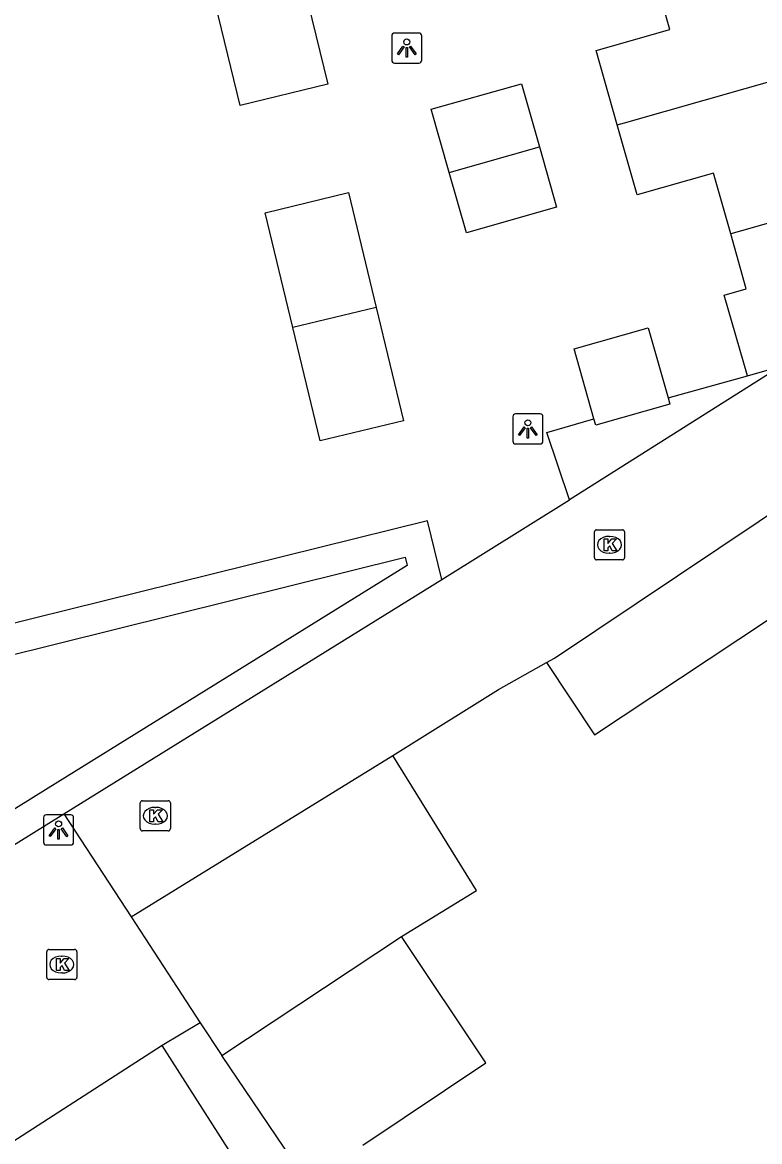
# Model space of a CAD drawing. Extents: x 159718 to 160783, y 383290 to 384030.
# Drawn here: x 160254.01 to 160278.43, y 383498.21 to 383535.3 of the extents above; entities that cross this region are included whole.
import ezdxf

# ---------------------------------------------------------------- set-up
doc = ezdxf.new("R2010")
doc.units = 0
for name, color, linetype in [('IMGEO_Haag', 7, 'Continuous'), ('IMGEO_Kolk', 7, 'Continuous'), ('IMGEO_Lichtpunt', 7, 'Continuous'), ('IMGEO_Pand', 7, 'Continuous'), ('IMGEO_Rijbaan_lokaal_open', 7, 'Continuous'), ('IMGEO_Voetpad_open', 7, 'Continuous')]:
    doc.layers.add(name, color=color, linetype=linetype)

msp = doc.modelspace()

# ---------------------------------------------------------------- linework, layer by layer
at = {"layer": 'IMGEO_Haag'}
for points in [[(160267.896, 383516.836), (160267.426, 383518.786), (160242.449, 383512.59)], [(160245.504, 383504.484), (160244.493, 383508.481), (160243.659, 383511.86), (160266.69, 383517.573), (160266.754, 383517.304), (160254.857, 383509.921), (160249.611, 383506.665), (160248.856, 383506.222), (160245.504, 383504.484)]]:
    msp.add_lwpolyline(points, dxfattribs=at)
at = {"layer": 'IMGEO_Kolk'}
for p, q in [((160272.953, 383517.56), (160272.953, 383518.412)), ((160273.028, 383518.486), (160273.88, 383518.486)), ((160273.954, 383518.412), (160273.954, 383517.56)), ((160273.441, 383518.266), (160273.466, 383518.266)), ((160273.464, 383517.706), (160273.439, 383517.706)), ((160273.88, 383517.486), (160273.028, 383517.486)), ((160257.911, 383508.58), (160257.911, 383509.432)), ((160257.986, 383509.506), (160258.838, 383509.506)), ((160258.912, 383509.432), (160258.912, 383508.58)), ((160258.399, 383509.286), (160258.424, 383509.286)), ((160258.422, 383508.726), (160258.397, 383508.726)), ((160258.838, 383508.506), (160257.986, 383508.506)), ((160254.886, 383504.577), (160255.738, 383504.577)), ((160254.811, 383503.651), (160254.811, 383504.503)), ((160255.299, 383504.357), (160255.324, 383504.357)), ((160255.812, 383504.503), (160255.812, 383503.651)), ((160255.738, 383503.577), (160254.886, 383503.577)), ((160255.322, 383503.797), (160255.297, 383503.797))]:
    msp.add_line(p, q, dxfattribs=at)
for points in [[(160272.953, 383517.56), (160272.953, 383518.412)], [(160273.028, 383518.486), (160273.88, 383518.486)], [(160273.954, 383518.412), (160273.954, 383517.56)], [(160273.274, 383518.186), (160273.397, 383518.186), (160273.397, 383518.035), (160273.527, 383518.186), (160273.691, 383518.186), (160273.545, 383518.035), (160273.698, 383517.786), (160273.546, 383517.786), (160273.461, 383517.95), (160273.397, 383517.883), (160273.397, 383517.786), (160273.274, 383517.786), (160273.274, 383518.186)], [(160273.88, 383517.486), (160273.028, 383517.486)], [(160257.911, 383508.58), (160257.911, 383509.432)], [(160257.986, 383509.506), (160258.838, 383509.506)], [(160258.912, 383509.432), (160258.912, 383508.58)], [(160258.232, 383509.206), (160258.355, 383509.206), (160258.355, 383509.055), (160258.485, 383509.206), (160258.649, 383509.206), (160258.503, 383509.055), (160258.656, 383508.806), (160258.504, 383508.806), (160258.419, 383508.97), (160258.355, 383508.903), (160258.355, 383508.806), (160258.232, 383508.806), (160258.232, 383509.206)], [(160258.838, 383508.506), (160257.986, 383508.506)], [(160254.886, 383504.577), (160255.738, 383504.577)], [(160254.811, 383503.651), (160254.811, 383504.503)], [(160255.132, 383504.277), (160255.255, 383504.277), (160255.255, 383504.126), (160255.385, 383504.277), (160255.549, 383504.277), (160255.403, 383504.126), (160255.556, 383503.877), (160255.404, 383503.877), (160255.319, 383504.041), (160255.255, 383503.974), (160255.255, 383503.877), (160255.132, 383503.877), (160255.132, 383504.277)], [(160255.812, 383504.503), (160255.812, 383503.651)], [(160255.738, 383503.577), (160254.886, 383503.577)]]:
    msp.add_lwpolyline(points, dxfattribs=at)
for centre, start, end in [((160273.03, 383518.41), 91.552, 178.448), ((160273.03, 383518.41), 91.552, 178.448), ((160273.878, 383518.41), 1.552, 88.448), ((160273.878, 383518.41), 1.552, 88.448), ((160273.03, 383517.562), 181.552, 268.448), ((160273.03, 383517.562), 181.552, 268.448), ((160273.878, 383517.562), 271.552, 358.448), ((160273.878, 383517.562), 271.552, 358.448), ((160257.988, 383509.43), 91.552, 178.448), ((160257.988, 383509.43), 91.552, 178.448), ((160258.836, 383509.43), 1.552, 88.448), ((160258.836, 383509.43), 1.552, 88.448), ((160257.988, 383508.582), 181.552, 268.448), ((160257.988, 383508.582), 181.552, 268.448), ((160258.836, 383508.582), 271.552, 358.448), ((160258.836, 383508.582), 271.552, 358.448), ((160254.888, 383504.501), 91.552, 178.448), ((160254.888, 383504.501), 91.552, 178.448), ((160255.736, 383504.501), 1.552, 88.448), ((160255.736, 383504.501), 1.552, 88.448), ((160254.888, 383503.653), 181.552, 268.448), ((160254.888, 383503.653), 181.552, 268.448), ((160255.736, 383503.653), 271.552, 358.448), ((160255.736, 383503.653), 271.552, 358.448)]:
    msp.add_arc(centre, 0.0765, start, end, dxfattribs=at)
for centre, major_axis, ratio, start_param, end_param in [((160273.44, 383517.986), (-0.387, 0.002), 0.722429, 4.712389, 7.853982), ((160273.465, 383517.986), (-0.39, 0.002), 0.717154, 1.570796, 4.712389), ((160258.398, 383509.006), (-0.387, 0.002), 0.722429, 4.712389, 7.853982), ((160258.423, 383509.006), (-0.39, 0.002), 0.717154, 1.570796, 4.712389), ((160255.298, 383504.077), (-0.387, 0.002), 0.722429, 4.712389, 7.853982), ((160255.323, 383504.077), (-0.39, 0.002), 0.717154, 1.570796, 4.712389)]:
    msp.add_ellipse(centre, major_axis=major_axis, ratio=ratio, start_param=start_param, end_param=end_param, dxfattribs=at)
at = {"layer": 'IMGEO_Lichtpunt'}
for p, q in [((160266.24, 383534.853), (160266.24, 383534.046)), ((160266.24, 383534.853), (160266.24, 383534.046)), ((160267.142, 383534.948), (160266.334, 383534.948)), ((160267.142, 383534.948), (160266.334, 383534.948)), ((160267.236, 383534.046), (160267.236, 383534.853)), ((160267.236, 383534.046), (160267.236, 383534.853)), ((160266.334, 383533.952), (160267.142, 383533.952)), ((160266.334, 383533.952), (160267.142, 383533.952)), ((160270.252, 383522.231), (160270.252, 383521.424)), ((160270.252, 383522.231), (160270.252, 383521.424)), ((160271.154, 383522.326), (160270.346, 383522.326)), ((160271.154, 383522.326), (160270.346, 383522.326)), ((160271.248, 383521.424), (160271.248, 383522.231)), ((160271.248, 383521.424), (160271.248, 383522.231)), ((160270.346, 383521.33), (160271.154, 383521.33)), ((160270.346, 383521.33), (160271.154, 383521.33)), ((160255.608, 383509.036), (160254.8, 383509.036)), ((160255.608, 383509.036), (160254.8, 383509.036)), ((160254.706, 383508.941), (160254.706, 383508.134)), ((160254.706, 383508.941), (160254.706, 383508.134)), ((160255.702, 383508.134), (160255.702, 383508.941)), ((160255.702, 383508.134), (160255.702, 383508.941)), ((160254.8, 383508.04), (160255.608, 383508.04)), ((160254.8, 383508.04), (160255.608, 383508.04))]:
    msp.add_line(p, q, dxfattribs=at)
for points in [[(160266.614, 383534.517), (160266.653, 383534.489), (160266.465, 383534.227), (160266.427, 383534.254), (160266.614, 383534.517)], [(160266.716, 383534.469), (160266.763, 383534.469), (160266.763, 383534.147), (160266.716, 383534.147), (160266.716, 383534.469)], [(160266.826, 383534.489), (160266.864, 383534.516), (160267.051, 383534.254), (160267.012, 383534.226), (160266.826, 383534.489)], [(160270.626, 383521.895), (160270.665, 383521.867), (160270.477, 383521.605), (160270.439, 383521.632), (160270.626, 383521.895)], [(160270.728, 383521.847), (160270.775, 383521.847), (160270.775, 383521.525), (160270.728, 383521.525), (160270.728, 383521.847)], [(160270.838, 383521.867), (160270.876, 383521.894), (160271.063, 383521.632), (160271.024, 383521.604), (160270.838, 383521.867)], [(160255.08, 383508.605), (160255.119, 383508.577), (160254.931, 383508.315), (160254.893, 383508.342), (160255.08, 383508.605)], [(160255.182, 383508.557), (160255.229, 383508.557), (160255.229, 383508.235), (160255.182, 383508.235), (160255.182, 383508.557)], [(160255.292, 383508.577), (160255.33, 383508.604), (160255.517, 383508.342), (160255.478, 383508.314), (160255.292, 383508.577)]]:
    msp.add_lwpolyline(points, dxfattribs=at)
for centre in [(160266.739, 383534.651), (160270.751, 383522.029), (160255.205, 383508.739)]:
    msp.add_circle(centre, 0.0994, dxfattribs=at)
for centre, start, end in [((160266.334, 383534.853), 90, 180), ((160266.334, 383534.853), 90, 180), ((160267.142, 383534.853), 0, 90), ((160267.142, 383534.853), 0, 90), ((160266.334, 383534.046), 180, 270), ((160266.334, 383534.046), 180, 270), ((160267.142, 383534.046), 270, 0), ((160267.142, 383534.046), 270, 360), ((160270.346, 383522.231), 90, 180), ((160270.346, 383522.231), 90, 180), ((160271.154, 383522.231), 0, 90), ((160271.154, 383522.231), 0, 90), ((160270.346, 383521.424), 180, 270), ((160270.346, 383521.424), 180, 270), ((160271.154, 383521.424), 270, 0), ((160271.154, 383521.424), 270, 360), ((160254.8, 383508.941), 90, 180), ((160254.8, 383508.941), 90, 180), ((160255.608, 383508.941), 0, 90), ((160255.608, 383508.941), 0, 90), ((160254.8, 383508.134), 180, 270), ((160254.8, 383508.134), 180, 270), ((160255.608, 383508.134), 270, 0), ((160255.608, 383508.134), 270, 360)]:
    msp.add_arc(centre, 0.0946, start, end, dxfattribs=at)
at = {"layer": 'IMGEO_Pand'}
for points in [[(160263.197, 383537.056), (160264.128, 383533.251), (160261.22, 383532.547), (160260.298, 383536.368)], [(160273.71, 383531.906), (160273.01, 383534.373), (160275.453, 383535.066), (160274.925, 383536.928)], [(160273.71, 383531.906), (160273.95, 383531.974), (160283.305, 383534.629)], [(160268.146, 383530.327), (160267.552, 383532.419), (160270.54, 383533.267), (160271.134, 383531.175)], [(160277.469, 383528.296), (160276.9, 383530.301), (160274.369, 383529.583), (160273.71, 383531.906)], [(160271.134, 383531.175), (160271.702, 383529.174), (160268.714, 383528.326), (160268.146, 383530.327)], [(160268.146, 383530.327), (160271.134, 383531.175)], [(160284.545, 383530.303), (160277.826, 383528.397), (160277.469, 383528.296)], [(160262.963, 383525.186), (160262.047, 383528.993), (160264.809, 383529.658), (160265.725, 383525.85)], [(160278.025, 383523.59), (160277.255, 383526.262), (160277.987, 383526.469), (160277.469, 383528.296)], [(160265.725, 383525.85), (160266.628, 383522.1), (160263.865, 383521.435), (160262.963, 383525.186)], [(160265.725, 383525.85), (160262.963, 383525.186)], [(160272.941, 383522.162), (160272.282, 383524.483), (160274.739, 383525.181), (160275.4, 383522.852)], [(160271.372, 383514.083), (160271.636, 383514.231), (160286.561, 383524.223)], [(160278.025, 383523.59), (160279.14, 383523.912)], [(160275.4, 383522.852), (160275.457, 383522.65), (160273, 383521.953), (160272.941, 383522.162)], [(160271.372, 383514.083), (160272.954, 383511.69), (160281.542, 383517.377), (160282.723, 383515.593)], [(160257.606, 383505.656), (160266.277, 383511.008)], [(160266.569, 383505.002), (160269.044, 383506.533), (160266.277, 383511.008)], [(160257.606, 383505.656), (160259.897, 383502.144)], [(160260.609, 383501.057), (160266.569, 383505.002)], [(160265.283, 383498.095), (160269.362, 383500.822), (160266.569, 383505.002)], [(160259.897, 383502.144), (160260.609, 383501.057)], [(160263.451, 383496.869), (160260.609, 383501.057)]]:
    msp.add_lwpolyline(points, dxfattribs=at)
at = {"layer": 'IMGEO_Rijbaan_lokaal_open'}
for points in [[(160244.809, 383503.084), (160246.408, 383503.805), (160247.924, 383504.568), (160249.354, 383505.355), (160250.132, 383505.812), (160255.384, 383509.071)], [(160255.384, 383509.071), (160257.606, 383505.656)], [(160259.897, 383502.144), (160258.634, 383501.395)], [(160258.634, 383501.395), (160247.982, 383494.521)]]:
    msp.add_lwpolyline(points, dxfattribs=at)
at = {"layer": 'IMGEO_Voetpad_open'}
for points in [[(160279.14, 383523.912), (160272.128, 383519.472)], [(160275.4, 383522.852), (160278.025, 383523.59)], [(160272.128, 383519.472), (160271.377, 383521.711), (160272.941, 383522.162)], [(160267.896, 383516.836), (160272.128, 383519.472)], [(160255.384, 383509.071), (160267.896, 383516.836)], [(160266.277, 383511.008), (160266.629, 383511.227), (160269.773, 383513.186), (160271.372, 383514.083)], [(160261.403, 383497.051), (160258.634, 383501.395)]]:
    msp.add_lwpolyline(points, dxfattribs=at)

doc.saveas('drawing.dxf')
